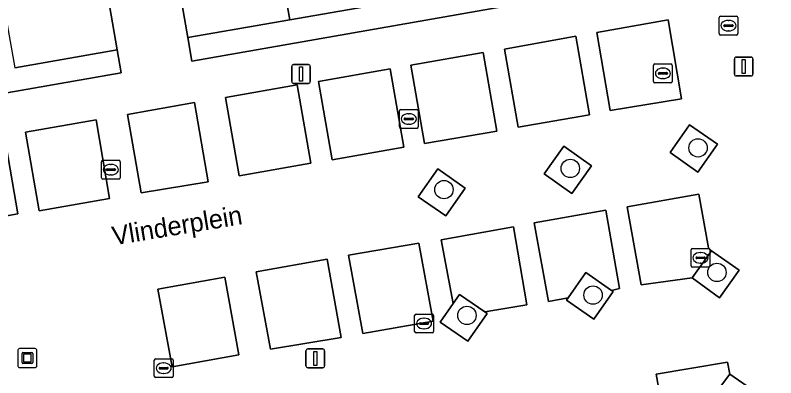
# Model space of a CAD drawing. Extents: x 162879 to 165540, y 384011 to 385181.
# Drawn here: x 164053.79 to 164094.25, y 384528.06 to 384547.36 of the extents above; entities that cross this region are included whole.
import ezdxf

# ---------------------------------------------------------------- set-up
doc = ezdxf.new("R2010")
doc.units = 0
for name, color, linetype in [('IMGEO_Boom', 7, 'Continuous'), ('IMGEO_Erf', 7, 'Continuous'), ('IMGEO_Groenvoorziening', 7, 'Continuous'), ('IMGEO_Kolk', 7, 'Continuous'), ('IMGEO_Kunstobject', 7, 'Continuous'), ('IMGEO_Lichtmast', 7, 'Continuous'), ('IMGEO_Openbare_ruimte_label', 7, 'Continuous'), ('IMGEO_Pand', 7, 'Continuous'), ('IMGEO_Rioolput', 7, 'Continuous'), ('IMGEO_Voetpad_open', 7, 'Continuous')]:
    doc.layers.add(name, color=color, linetype=linetype)

msp = doc.modelspace()

# ---------------------------------------------------------------- linework, layer by layer
at = {"layer": 'IMGEO_Boom'}
for centre in [(164090.112, 384540.297), (164083.319, 384539.201), (164076.597, 384538.072), (164091.116, 384533.667), (164084.529, 384532.46), (164077.819, 384531.378)]:
    msp.add_circle(centre, 0.489, dxfattribs=at)
at = {"layer": 'IMGEO_Erf'}
msp.add_lwpolyline([(164063.193, 384544.914), (164094.249, 384550.368), (164094.034, 384551.569), (164089.661, 384550.807), (164084.346, 384549.882), (164079.03, 384548.957), (164073.715, 384548.032), (164068.399, 384547.106), (164062.975, 384546.162)], close=True, dxfattribs=at)
msp.add_lwpolyline([(164038.927, 384540.705), (164059.428, 384544.287), (164059.217, 384545.507), (164053.761, 384544.558)], dxfattribs=at)
at = {"layer": 'IMGEO_Groenvoorziening'}
for points in [[(164080.541, 384541.395), (164084.332, 384542.058), (164083.611, 384546.233), (164079.814, 384545.551)], [(164070.657, 384539.659), (164074.456, 384540.329), (164073.729, 384544.496), (164069.92, 384543.832)], [(164065.71, 384538.809), (164069.524, 384539.476), (164068.793, 384543.646), (164064.976, 384542.971)], [(164090.111, 384539.01), (164091.145, 384540.485), (164089.657, 384541.529), (164088.622, 384540.054)], [(164050.093, 384536.101), (164053.933, 384536.777), (164053.218, 384540.918), (164049.383, 384540.281)], [(164083.403, 384537.873), (164084.441, 384539.34), (164082.969, 384540.382), (164081.931, 384538.915)], [(164076.696, 384536.674), (164077.731, 384538.155), (164076.265, 384539.179), (164075.23, 384537.698)], [(164078.774, 384531.561), (164081.011, 384531.95), (164080.291, 384536.094), (164076.442, 384535.398), (164077.081, 384532.009), (164077.42, 384532.498)], [(164089.799, 384533.374), (164091.254, 384532.318), (164092.303, 384533.786), (164090.832, 384534.819)], [(164067.372, 384529.584), (164071.137, 384530.206), (164070.39, 384534.365), (164066.615, 384533.692)], [(164062.136, 384528.643), (164065.684, 384529.284), (164064.932, 384533.414), (164061.378, 384532.78)], [(164083.204, 384532.312), (164083.12, 384532.191), (164084.571, 384531.18), (164085.591, 384532.644), (164085.508, 384532.702), (164084.14, 384533.655)], [(164077.081, 384532.009), (164076.398, 384531.022), (164077.869, 384530.004), (164078.89, 384531.481), (164078.774, 384531.561), (164077.42, 384532.498)], [(164092.228, 384525.778), (164090.73, 384526.813), (164091.801, 384528.252), (164091.674, 384528.899), (164087.893, 384528.244), (164088.631, 384524.074), (164092.388, 384524.744)], [(164092.228, 384525.778), (164093.247, 384527.254), (164091.801, 384528.252), (164090.73, 384526.813)]]:
    msp.add_lwpolyline(points, close=True, dxfattribs=at)
at = {"layer": 'IMGEO_Kolk'}
for p, q in [((164087.743, 384543.835), (164087.743, 384544.687)), ((164087.818, 384544.761), (164088.67, 384544.761)), ((164088.744, 384544.687), (164088.744, 384543.835)), ((164088.002, 384544.255), (164088.002, 384544.267)), ((164088.44, 384544.218), (164088.042, 384544.218)), ((164088.045, 384544.304), (164088.443, 384544.304)), ((164088.231, 384544.541), (164088.256, 384544.541)), ((164088.486, 384544.267), (164088.486, 384544.255)), ((164088.254, 384543.981), (164088.229, 384543.981)), ((164088.67, 384543.761), (164087.818, 384543.761)), ((164074.229, 384541.409), (164074.229, 384542.261)), ((164074.304, 384542.335), (164075.156, 384542.335)), ((164075.23, 384542.261), (164075.23, 384541.409)), ((164074.488, 384541.829), (164074.488, 384541.841)), ((164074.926, 384541.792), (164074.528, 384541.792)), ((164074.531, 384541.878), (164074.929, 384541.878)), ((164074.717, 384542.115), (164074.742, 384542.115)), ((164074.972, 384541.841), (164074.972, 384541.829)), ((164074.74, 384541.555), (164074.715, 384541.555)), ((164075.156, 384541.335), (164074.304, 384541.335)), ((164058.377, 384538.71), (164058.377, 384539.562)), ((164058.452, 384539.636), (164059.304, 384539.636)), ((164058.865, 384539.416), (164058.89, 384539.416)), ((164059.378, 384539.562), (164059.378, 384538.71)), ((164058.636, 384539.13), (164058.636, 384539.142)), ((164059.074, 384539.093), (164058.676, 384539.093)), ((164058.679, 384539.179), (164059.077, 384539.179)), ((164059.12, 384539.142), (164059.12, 384539.13)), ((164059.304, 384538.636), (164058.452, 384538.636)), ((164058.888, 384538.856), (164058.863, 384538.856)), ((164089.82, 384534.943), (164090.672, 384534.943)), ((164089.745, 384534.017), (164089.745, 384534.869)), ((164090.047, 384534.486), (164090.445, 384534.486)), ((164090.233, 384534.723), (164090.258, 384534.723)), ((164090.746, 384534.869), (164090.746, 384534.017)), ((164090.004, 384534.437), (164090.004, 384534.449)), ((164090.442, 384534.4), (164090.044, 384534.4)), ((164090.256, 384534.163), (164090.231, 384534.163)), ((164090.488, 384534.449), (164090.488, 384534.437)), ((164090.672, 384533.943), (164089.82, 384533.943)), ((164075.037, 384530.521), (164075.037, 384531.373)), ((164075.112, 384531.447), (164075.964, 384531.447)), ((164076.038, 384531.373), (164076.038, 384530.521)), ((164075.296, 384530.941), (164075.296, 384530.953)), ((164075.734, 384530.904), (164075.336, 384530.904)), ((164075.339, 384530.99), (164075.737, 384530.99)), ((164075.525, 384531.227), (164075.55, 384531.227)), ((164075.78, 384530.953), (164075.78, 384530.941)), ((164075.964, 384530.447), (164075.112, 384530.447)), ((164075.548, 384530.667), (164075.523, 384530.667)), ((164061.189, 384528.143), (164061.189, 384528.995)), ((164061.264, 384529.069), (164062.116, 384529.069)), ((164061.677, 384528.849), (164061.702, 384528.849)), ((164062.19, 384528.995), (164062.19, 384528.143)), ((164061.448, 384528.563), (164061.448, 384528.575)), ((164061.886, 384528.526), (164061.488, 384528.526)), ((164061.491, 384528.612), (164061.889, 384528.612)), ((164061.932, 384528.575), (164061.932, 384528.563)), ((164062.116, 384528.069), (164061.264, 384528.069)), ((164061.7, 384528.289), (164061.675, 384528.289))]:
    msp.add_line(p, q, dxfattribs=at)
for points in [[(164087.743, 384543.835), (164087.743, 384544.687)], [(164087.818, 384544.761), (164088.67, 384544.761)], [(164088.744, 384544.687), (164088.744, 384543.835)], [(164088.67, 384543.761), (164087.818, 384543.761)], [(164074.229, 384541.409), (164074.229, 384542.261)], [(164074.304, 384542.335), (164075.156, 384542.335)], [(164075.23, 384542.261), (164075.23, 384541.409)], [(164075.156, 384541.335), (164074.304, 384541.335)], [(164058.377, 384538.71), (164058.377, 384539.562)], [(164058.452, 384539.636), (164059.304, 384539.636)], [(164059.378, 384539.562), (164059.378, 384538.71)], [(164059.304, 384538.636), (164058.452, 384538.636)], [(164089.82, 384534.943), (164090.672, 384534.943)], [(164089.745, 384534.017), (164089.745, 384534.869)], [(164090.746, 384534.869), (164090.746, 384534.017)], [(164090.672, 384533.943), (164089.82, 384533.943)], [(164075.037, 384530.521), (164075.037, 384531.373)], [(164075.112, 384531.447), (164075.964, 384531.447)], [(164076.038, 384531.373), (164076.038, 384530.521)], [(164075.964, 384530.447), (164075.112, 384530.447)], [(164061.189, 384528.143), (164061.189, 384528.995)], [(164061.264, 384529.069), (164062.116, 384529.069)], [(164062.19, 384528.995), (164062.19, 384528.143)], [(164062.116, 384528.069), (164061.264, 384528.069)]]:
    msp.add_lwpolyline(points, dxfattribs=at)
for centre, radius, start, end in [((164087.82, 384544.685), 0.0765, 91.552, 178.448), ((164087.82, 384544.685), 0.0765, 91.552, 178.448), ((164088.668, 384544.685), 0.0765, 1.552, 88.448), ((164088.668, 384544.685), 0.0765, 1.552, 88.448), ((164088.042, 384544.264), 0.0403, 85.8775, 175.7526), ((164088.039, 384544.254), 0.0366, 178.938, 274.7102), ((164088.443, 384544.261), 0.043, 264.8664, 352.4533), ((164088.447, 384544.266), 0.0386, 1.7309, 96.639), ((164087.82, 384543.837), 0.0765, 181.552, 268.448), ((164087.82, 384543.837), 0.0765, 181.552, 268.448), ((164088.668, 384543.837), 0.0765, 271.552, 358.448), ((164088.668, 384543.837), 0.0765, 271.552, 358.448), ((164074.306, 384542.259), 0.0765, 91.552, 178.448), ((164074.306, 384542.259), 0.0765, 91.552, 178.448), ((164075.154, 384542.259), 0.0765, 1.552, 88.448), ((164075.154, 384542.259), 0.0765, 1.552, 88.448), ((164074.528, 384541.838), 0.0403, 85.8775, 175.7526), ((164074.525, 384541.828), 0.0366, 178.938, 274.7102), ((164074.929, 384541.835), 0.043, 264.8664, 352.4533), ((164074.933, 384541.84), 0.0386, 1.7309, 96.639), ((164074.306, 384541.411), 0.0765, 181.552, 268.448), ((164074.306, 384541.411), 0.0765, 181.552, 268.448), ((164075.154, 384541.411), 0.0765, 271.552, 358.448), ((164075.154, 384541.411), 0.0765, 271.552, 358.448), ((164058.454, 384539.56), 0.0765, 91.552, 178.448), ((164058.454, 384539.56), 0.0765, 91.552, 178.448), ((164059.302, 384539.56), 0.0765, 1.552, 88.448), ((164059.302, 384539.56), 0.0765, 1.552, 88.448), ((164058.676, 384539.139), 0.0403, 85.8775, 175.7526), ((164058.673, 384539.129), 0.0366, 178.938, 274.7102), ((164059.077, 384539.136), 0.043, 264.8664, 352.4533), ((164059.081, 384539.141), 0.0386, 1.7309, 96.639), ((164058.454, 384538.712), 0.0765, 181.552, 268.448), ((164058.454, 384538.712), 0.0765, 181.552, 268.448), ((164059.302, 384538.712), 0.0765, 271.552, 358.448), ((164059.302, 384538.712), 0.0765, 271.552, 358.448), ((164089.822, 384534.867), 0.0765, 91.552, 178.448), ((164089.822, 384534.867), 0.0765, 91.552, 178.448), ((164090.67, 384534.867), 0.0765, 1.552, 88.448), ((164090.67, 384534.867), 0.0765, 1.552, 88.448), ((164090.044, 384534.446), 0.0403, 85.8775, 175.7526), ((164090.449, 384534.448), 0.0386, 1.7309, 96.639), ((164090.041, 384534.436), 0.0366, 178.938, 274.7102), ((164090.445, 384534.443), 0.043, 264.8664, 352.4533), ((164089.822, 384534.019), 0.0765, 181.552, 268.448), ((164089.822, 384534.019), 0.0765, 181.552, 268.448), ((164090.67, 384534.019), 0.0765, 271.552, 358.448), ((164090.67, 384534.019), 0.0765, 271.552, 358.448), ((164075.114, 384531.371), 0.0765, 91.552, 178.448), ((164075.114, 384531.371), 0.0765, 91.552, 178.448), ((164075.962, 384531.371), 0.0765, 1.552, 88.448), ((164075.962, 384531.371), 0.0765, 1.552, 88.448), ((164075.336, 384530.95), 0.0403, 85.8775, 175.7526), ((164075.333, 384530.94), 0.0366, 178.938, 274.7102), ((164075.737, 384530.947), 0.043, 264.8664, 352.4533), ((164075.741, 384530.952), 0.0386, 1.7309, 96.639), ((164075.114, 384530.523), 0.0765, 181.552, 268.448), ((164075.114, 384530.523), 0.0765, 181.552, 268.448), ((164075.962, 384530.523), 0.0765, 271.552, 358.448), ((164075.962, 384530.523), 0.0765, 271.552, 358.448), ((164061.266, 384528.993), 0.0765, 91.552, 178.448), ((164061.266, 384528.993), 0.0765, 91.552, 178.448), ((164062.114, 384528.993), 0.0765, 1.552, 88.448), ((164062.114, 384528.993), 0.0765, 1.552, 88.448), ((164061.488, 384528.572), 0.0403, 85.8775, 175.7526), ((164061.485, 384528.562), 0.0366, 178.938, 274.7102), ((164061.889, 384528.569), 0.043, 264.8664, 352.4533), ((164061.893, 384528.574), 0.0386, 1.7309, 96.639), ((164061.266, 384528.145), 0.0765, 181.552, 268.448), ((164061.266, 384528.145), 0.0765, 181.552, 268.448), ((164062.114, 384528.145), 0.0765, 271.552, 358.448), ((164062.114, 384528.145), 0.0765, 271.552, 358.448)]:
    msp.add_arc(centre, radius, start, end, dxfattribs=at)
for centre, major_axis, ratio, start_param, end_param in [((164088.23, 384544.261), (-0.387, 0.002), 0.722429, 4.712389, 7.853982), ((164088.255, 384544.261), (-0.39, 0.002), 0.717154, 1.570796, 4.712389), ((164074.716, 384541.835), (-0.387, 0.002), 0.722429, 4.712389, 7.853982), ((164074.741, 384541.835), (-0.39, 0.002), 0.717154, 1.570796, 4.712389), ((164058.864, 384539.136), (-0.387, 0.002), 0.722429, 4.712389, 7.853982), ((164058.889, 384539.136), (-0.39, 0.002), 0.717154, 1.570796, 4.712389), ((164090.232, 384534.443), (-0.387, 0.002), 0.722429, 4.712389, 7.853982), ((164090.257, 384534.443), (-0.39, 0.002), 0.717154, 1.570796, 4.712389), ((164075.524, 384530.947), (-0.387, 0.002), 0.722429, 4.712389, 7.853982), ((164075.549, 384530.947), (-0.39, 0.002), 0.717154, 1.570796, 4.712389), ((164061.676, 384528.569), (-0.387, 0.002), 0.722429, 4.712389, 7.853982), ((164061.701, 384528.569), (-0.39, 0.002), 0.717154, 1.570796, 4.712389)]:
    msp.add_ellipse(centre, major_axis=major_axis, ratio=ratio, start_param=start_param, end_param=end_param, dxfattribs=at)
at = {"layer": 'IMGEO_Kunstobject'}
for p, q in [((164053.937, 384529.526), (164053.937, 384528.685)), ((164053.937, 384529.526), (164053.937, 384528.685)), ((164054.853, 384529.61), (164054.012, 384529.61)), ((164054.853, 384529.61), (164054.012, 384529.61)), ((164054.151, 384528.874), (164054.151, 384529.348)), ((164054.201, 384529.398), (164054.675, 384529.398)), ((164054.231, 384529.298), (164054.231, 384528.924)), ((164054.625, 384529.318), (164054.251, 384529.318)), ((164054.645, 384528.924), (164054.645, 384529.298)), ((164054.725, 384529.348), (164054.725, 384528.874)), ((164054.937, 384528.694), (164054.937, 384529.535)), ((164054.937, 384528.694), (164054.937, 384529.535)), ((164054.675, 384528.824), (164054.201, 384528.824)), ((164054.251, 384528.904), (164054.625, 384528.904)), ((164054.021, 384528.61), (164054.862, 384528.61)), ((164054.021, 384528.61), (164054.862, 384528.61))]:
    msp.add_line(p, q, dxfattribs=at)
for centre, radius, start, end in [((164054.015, 384529.532), 0.0779, 92.4484, 184.2845), ((164054.015, 384529.532), 0.0779, 92.4484, 184.2845), ((164054.201, 384529.348), 0.05, 90, 180), ((164054.251, 384529.298), 0.02, 90, 180), ((164054.625, 384529.298), 0.02, 360, 90), ((164054.675, 384529.348), 0.05, 360, 90), ((164054.859, 384529.532), 0.0779, 2.4484, 94.2845), ((164054.859, 384529.532), 0.0779, 2.4484, 94.2845), ((164054.201, 384528.874), 0.05, 180, 270), ((164054.251, 384528.924), 0.02, 180, 270), ((164054.625, 384528.924), 0.02, 270, 0), ((164054.675, 384528.874), 0.05, 270, 0), ((164054.015, 384528.688), 0.0779, 182.4484, 274.2845), ((164054.015, 384528.688), 0.0779, 182.4484, 274.2845), ((164054.859, 384528.688), 0.0779, 272.4484, 4.2845), ((164054.859, 384528.688), 0.0779, 272.4484, 4.2845)]:
    msp.add_arc(centre, radius, start, end, dxfattribs=at)
at = {"layer": 'IMGEO_Lichtmast'}
for p, q in [((164092.045, 384544.226), (164092.045, 384545.026)), ((164092.045, 384545.026), (164092.045, 384544.226)), ((164092.145, 384545.126), (164092.935, 384545.126)), ((164092.935, 384545.126), (164092.145, 384545.126)), ((164093.035, 384545.026), (164093.035, 384544.226)), ((164093.035, 384544.226), (164093.035, 384545.026)), ((164068.496, 384543.83), (164068.496, 384544.63)), ((164068.496, 384544.63), (164068.496, 384543.83)), ((164068.596, 384544.73), (164069.386, 384544.73)), ((164069.386, 384544.73), (164068.596, 384544.73)), ((164069.486, 384544.63), (164069.486, 384543.83)), ((164069.486, 384543.83), (164069.486, 384544.63)), ((164092.935, 384544.126), (164092.145, 384544.126)), ((164092.145, 384544.126), (164092.935, 384544.126)), ((164069.386, 384543.73), (164068.596, 384543.73)), ((164068.596, 384543.73), (164069.386, 384543.73)), ((164069.257, 384528.692), (164069.257, 384529.492)), ((164069.257, 384529.492), (164069.257, 384528.692)), ((164069.357, 384529.592), (164070.147, 384529.592)), ((164070.147, 384529.592), (164069.357, 384529.592)), ((164070.247, 384529.492), (164070.247, 384528.692)), ((164070.247, 384528.692), (164070.247, 384529.492)), ((164070.147, 384528.592), (164069.357, 384528.592)), ((164069.357, 384528.592), (164070.147, 384528.592))]:
    msp.add_line(p, q, dxfattribs=at)
for points in [[(164092.465, 384545.001), (164092.615, 384545.001), (164092.615, 384544.251), (164092.465, 384544.251), (164092.465, 384545.001)], [(164068.916, 384544.605), (164069.066, 384544.605), (164069.066, 384543.855), (164068.916, 384543.855), (164068.916, 384544.605)], [(164069.677, 384529.467), (164069.827, 384529.467), (164069.827, 384528.717), (164069.677, 384528.717), (164069.677, 384529.467)]]:
    msp.add_lwpolyline(points, dxfattribs=at)
for centre, start, end in [((164092.145, 384545.026), 90, 180), ((164092.145, 384545.026), 90, 180), ((164092.935, 384545.026), 0, 90), ((164092.935, 384545.026), 360, 90), ((164068.596, 384544.63), 90, 180), ((164068.596, 384544.63), 90, 180), ((164069.386, 384544.63), 0, 90), ((164069.386, 384544.63), 360, 90), ((164092.145, 384544.226), 180, 270), ((164092.145, 384544.226), 180, 270), ((164092.935, 384544.226), 270, 0), ((164092.935, 384544.226), 270, 0), ((164068.596, 384543.83), 180, 270), ((164068.596, 384543.83), 180, 270), ((164069.386, 384543.83), 270, 0), ((164069.386, 384543.83), 270, 0), ((164069.357, 384529.492), 90, 180), ((164069.357, 384529.492), 90, 180), ((164070.147, 384529.492), 0, 90), ((164070.147, 384529.492), 360, 90), ((164069.357, 384528.692), 180, 270), ((164069.357, 384528.692), 180, 270), ((164070.147, 384528.692), 270, 0), ((164070.147, 384528.692), 270, 0)]:
    msp.add_arc(centre, 0.1, start, end, dxfattribs=at)
at = {"layer": 'IMGEO_Pand'}
for points in [[(164072.19, 384556.46), (164066.895, 384555.538), (164068.399, 384547.106), (164073.715, 384548.032)], [(164066.895, 384555.538), (164061.502, 384554.6), (164062.975, 384546.162), (164068.399, 384547.106)], [(164053.761, 384544.558), (164059.217, 384545.507), (164057.756, 384553.948), (164052.263, 384552.998)]]:
    msp.add_lwpolyline(points, close=True, dxfattribs=at)
at = {"layer": 'IMGEO_Rioolput'}
for p, q in [((164091.231, 384546.375), (164091.231, 384547.227)), ((164091.306, 384547.301), (164092.158, 384547.301)), ((164091.719, 384547.081), (164091.744, 384547.081)), ((164092.232, 384547.227), (164092.232, 384546.375)), ((164091.49, 384546.795), (164091.49, 384546.807)), ((164091.928, 384546.758), (164091.53, 384546.758)), ((164091.533, 384546.844), (164091.931, 384546.844)), ((164091.974, 384546.807), (164091.974, 384546.795)), ((164092.158, 384546.301), (164091.306, 384546.301)), ((164091.742, 384546.521), (164091.717, 384546.521))]:
    msp.add_line(p, q, dxfattribs=at)
for points in [[(164091.231, 384546.375), (164091.231, 384547.227)], [(164091.306, 384547.301), (164092.158, 384547.301)], [(164092.232, 384547.227), (164092.232, 384546.375)], [(164092.158, 384546.301), (164091.306, 384546.301)]]:
    msp.add_lwpolyline(points, dxfattribs=at)
for centre, radius, start, end in [((164091.308, 384547.225), 0.0765, 91.552, 178.448), ((164091.308, 384547.225), 0.0765, 91.552, 178.448), ((164092.156, 384547.225), 0.0765, 1.552, 88.448), ((164092.156, 384547.225), 0.0765, 1.552, 88.448), ((164091.53, 384546.804), 0.0403, 85.8775, 175.7526), ((164091.527, 384546.794), 0.0366, 178.938, 274.7102), ((164091.931, 384546.801), 0.043, 264.8664, 352.4533), ((164091.935, 384546.806), 0.0386, 1.7309, 96.639), ((164091.308, 384546.377), 0.0765, 181.552, 268.448), ((164091.308, 384546.377), 0.0765, 181.552, 268.448), ((164092.156, 384546.377), 0.0765, 271.552, 358.448), ((164092.156, 384546.377), 0.0765, 271.552, 358.448)]:
    msp.add_arc(centre, radius, start, end, dxfattribs=at)
for centre, major_axis, ratio, start_param, end_param in [((164091.718, 384546.801), (-0.387, 0.002), 0.722429, 4.712389, 7.853982), ((164091.743, 384546.801), (-0.39, 0.002), 0.717154, 1.570796, 4.712389)]:
    msp.add_ellipse(centre, major_axis=major_axis, ratio=ratio, start_param=start_param, end_param=end_param, dxfattribs=at)
at = {"layer": 'IMGEO_Voetpad_open'}
for points in [[(164094.249, 384550.368), (164063.193, 384544.914), (164062.975, 384546.162), (164061.502, 384554.6)], [(164057.756, 384553.948), (164059.217, 384545.507), (164059.428, 384544.287), (164038.927, 384540.705)]]:
    msp.add_lwpolyline(points, dxfattribs=at)
for points in [[(164085.44, 384542.277), (164089.236, 384542.902), (164088.523, 384547.11), (164084.721, 384546.435)], [(164085.44, 384542.277), (164084.721, 384546.435), (164088.523, 384547.11), (164089.236, 384542.902)], [(164080.541, 384541.395), (164079.814, 384545.551), (164083.611, 384546.233), (164084.332, 384542.058)], [(164075.567, 384540.532), (164079.404, 384541.193), (164078.683, 384545.369), (164074.84, 384544.691)], [(164075.567, 384540.532), (164074.84, 384544.691), (164078.683, 384545.369), (164079.404, 384541.193)], [(164070.657, 384539.659), (164069.92, 384543.832), (164073.729, 384544.496), (164074.456, 384540.329)], [(164065.71, 384538.809), (164064.976, 384542.971), (164068.793, 384543.646), (164069.524, 384539.476)], [(164060.489, 384537.906), (164064.046, 384538.495), (164063.322, 384542.704), (164059.766, 384542.08)], [(164064.046, 384538.495), (164060.489, 384537.906), (164059.766, 384542.08), (164063.322, 384542.704)], [(164055.067, 384536.951), (164058.814, 384537.597), (164058.088, 384541.785), (164054.335, 384541.128)], [(164058.814, 384537.597), (164055.067, 384536.951), (164054.335, 384541.128), (164058.088, 384541.785)], [(164088.622, 384540.054), (164089.657, 384541.529), (164091.145, 384540.485), (164090.111, 384539.01)], [(164053.933, 384536.777), (164050.093, 384536.101), (164049.383, 384540.281), (164053.218, 384540.918)], [(164082.969, 384540.382), (164084.441, 384539.34), (164083.403, 384537.873), (164081.931, 384538.915)], [(164077.731, 384538.155), (164076.696, 384536.674), (164075.23, 384537.698), (164076.265, 384539.179)], [(164090.832, 384534.819), (164090.664, 384534.972), (164090.148, 384537.828), (164086.34, 384537.163), (164087.082, 384532.999), (164089.799, 384533.374)], [(164086.34, 384537.163), (164090.148, 384537.828), (164090.664, 384534.972), (164090.832, 384534.819), (164092.303, 384533.786), (164091.254, 384532.318), (164089.799, 384533.374), (164087.082, 384532.999)], [(164083.204, 384532.312), (164084.14, 384533.655), (164085.508, 384532.702), (164085.931, 384532.807), (164085.204, 384536.973), (164081.399, 384536.31), (164082.161, 384532.113)], [(164085.204, 384536.973), (164085.931, 384532.807), (164085.508, 384532.702), (164085.591, 384532.644), (164084.571, 384531.18), (164083.12, 384532.191), (164083.204, 384532.312), (164082.161, 384532.113), (164081.399, 384536.31)], [(164080.291, 384536.094), (164081.011, 384531.95), (164078.774, 384531.561), (164078.89, 384531.481), (164077.869, 384530.004), (164076.398, 384531.022), (164077.081, 384532.009), (164076.442, 384535.398)], [(164072.276, 384530.41), (164076.017, 384531.076), (164075.254, 384535.216), (164071.526, 384534.582)], [(164076.017, 384531.076), (164072.276, 384530.41), (164071.526, 384534.582), (164075.254, 384535.216)], [(164071.137, 384530.206), (164067.372, 384529.584), (164066.615, 384533.692), (164070.39, 384534.365)], [(164065.684, 384529.284), (164062.136, 384528.643), (164061.378, 384532.78), (164064.932, 384533.414)], [(164091.674, 384528.899), (164091.801, 384528.252), (164093.247, 384527.254), (164092.228, 384525.778), (164092.388, 384524.744), (164088.631, 384524.074), (164087.893, 384528.244)]]:
    msp.add_lwpolyline(points, close=True, dxfattribs=at)

# ---------------------------------------------------------------- texts
at = {"layer": 'IMGEO_Openbare_ruimte_label'}
msp.add_text('Vlinderplein', height=1, rotation=9.3776, dxfattribs=at).set_placement((164059.034, 384535.104))

doc.saveas('drawing.dxf')
